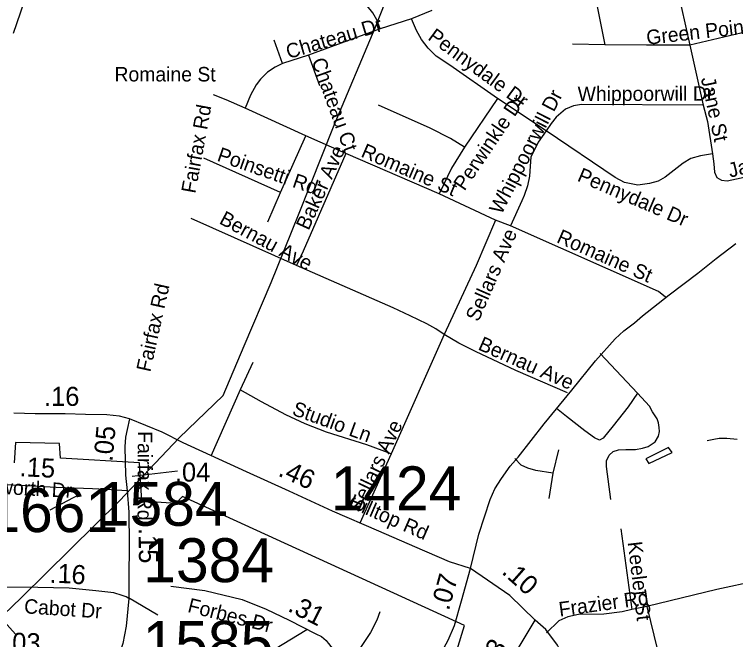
# Model space of a CAD drawing. Extents: x 1662474 to 1856135, y 779280 to 917889.
# Drawn here: x 1740276 to 1745005, y 830732 to 834830 of the extents above; entities that cross this region are included whole.
import ezdxf

# ---------------------------------------------------------------- set-up
doc = ezdxf.new("R2010")
doc.units = 0
for name, color, linetype in [('Cogo Default Point CELL', 7, 'Continuous'), ('Exist Boundary Political City Limit New', 7, 'Continuous'), ('Exist Hydrographic Misc Water Feature', 7, 'Continuous'), ('Exist Railroad Mainline', 7, 'Continuous'), ('Exist Road Non-System Type 51', 7, 'Continuous'), ('Exist Road Non-System Type 51 Label', 7, 'Continuous'), ('Exist Road Secondary Mileage Tenths English Label', 7, 'Continuous'), ('Exist Road Secondary Type 51 Attributed', 7, 'Continuous'), ('Exist Road Secondary Type 51 Label', 7, 'Continuous'), ('Exist Utilities Electrical Transmission Line', 7, 'Continuous'), ('Map Preparation Boundary City Limit Buffer Line', 7, 'Continuous'), ('Prop DGN Element Guardrail', 7, 'Continuous')]:
    doc.layers.add(name, color=color, linetype=linetype)

msp = doc.modelspace()

# ---------------------------------------------------------------- linework, layer by layer
at = {"layer": 'Exist Boundary Political City Limit New'}
msp.add_lwpolyline([(1743176.1, 830661.6), (1743227.9, 830824.6), (1741378, 831669.1), (1741333.6, 831624.7), (1741111.6, 831639.5), (1741096.9, 831891.4), (1740578.9, 831921), (1740571.5, 832017.3), (1740283, 832024.8), (1740275.5, 831891.4)], dxfattribs=at)
at = {"layer": 'Exist Hydrographic Misc Water Feature'}
for points in [[(1744819.6, 832036.4), (1744861.6, 832046), (1744897.7, 832051.7), (1744947.5, 832051.3), (1745015.6, 832046.8)], [(1744565.1, 831990.4), (1744416.4, 831917.6), (1744436.1, 831885.4), (1744588.7, 831958.2), (1744565.1, 831990.4)], [(1744565.1, 831990.4), (1744416.4, 831917.6), (1744436.1, 831885.4), (1744588.7, 831958.2), (1744565.1, 831990.4)]]:
    msp.add_lwpolyline(points, dxfattribs=at)
at = {"layer": 'Exist Railroad Mainline'}
msp.add_lwpolyline([(1740269.8, 834706.5), (1740387.7, 835051.2), (1740519.8, 835428.1), (1740641.7, 835784.8), (1740745, 836079.9), (1740845.8, 836383), (1740941.6, 836667.9), (1741061.3, 837012.9), (1741149.9, 837228.6), (1741241.9, 837421.2), (1741406.8, 837697.6), (1741444.2, 837753.8), (1741500.9, 837863.6), (1741587.5, 837974.2), (1741682.9, 838083.9), (1741752.1, 838170.6)], dxfattribs=at)
at = {"layer": 'Exist Road Non-System Type 51'}
for p, q in [((1743013.9, 834854.2), (1742880.8, 834801.1)), ((1742880.8, 834801.1), (1742675, 834735)), ((1742675, 834735), (1742203.9, 834562.9)), ((1742033.2, 834507.4), (1741978.9, 834660.4)), ((1744147.1, 834630.5), (1743934.6, 834633.7)), ((1744705.1, 834627.9), (1744791.8, 834233.9)), ((1742203.9, 834562.9), (1742033.2, 834507.4)), ((1742203.9, 834562.9), (1742275.9, 834363.9)), ((1743444.2, 834278.6), (1743227.8, 833958.9)), ((1743762.6, 834067.2), (1743444.2, 834278.6)), ((1742187.6, 834034.8), (1741789.8, 834214.8)), ((1742019.9, 833662.4), (1742187.6, 834034.8)), ((1742448.8, 833918.4), (1742187.6, 834034.8)), ((1743061.1, 833652.9), (1742448.8, 833918.4)), ((1742019.9, 833662.4), (1741518.9, 833888.5)), ((1741938.5, 833469.1), (1742019.9, 833662.4)), ((1743429.6, 833482.2), (1743061.1, 833652.9)), ((1742126.8, 833184.6), (1741436.1, 833493)), ((1743528.2, 833443.2), (1743429.6, 833482.2)), ((1743094.9, 832732.2), (1742745.6, 831949.2)), ((1744362.4, 832346.4), (1744117.2, 832607.4)), ((1741838.9, 832547.9), (1741755.9, 832370.2)), ((1741755.9, 832370.2), (1741564, 831934)), ((1743843.8, 831974.9), (1743807.2, 831822.2)), ((1742745.6, 831949.2), (1742541.1, 831495.9)), ((1743807.2, 831822.2), (1743780, 831656.6)), ((1744251.4, 831457.9), (1744323.5, 830928.5)), ((1741216.5, 830891.5), (1741023.1, 831006.4)), ((1744421.9, 830949), (1744323.5, 830928.5))]:
    msp.add_line(p, q, dxfattribs=at)
for points in [[(1742675, 834735), (1742653.5, 834794.4), (1742626.4, 834840.5), (1742588.6, 834886.4), (1742541.1, 834930), (1742488.4, 834962.2), (1742432.8, 834984.1), (1742366.4, 834995.1), (1742301.8, 834999.2), (1742232.5, 835027.4), (1742183.4, 835045.8), (1742117.9, 835061.2), (1741866.9, 835077), (1741669, 835084.4)], [(1744599.1, 835064.4), (1744533.5, 835061.2), (1744168.9, 835068.9), (1744059.5, 835068.6), (1744077.4, 834982.2), (1744147.1, 834630.5)], [(1744599.1, 835064.4), (1744619.9, 835009.8), (1744705.1, 834627.9)], [(1743444.2, 834278.6), (1743130.1, 834496.9), (1743042.1, 834556.2), (1742989.4, 834607.7), (1742946.1, 834664.4), (1742912.2, 834723.9), (1742880.8, 834801.1)], [(1745153.1, 834722.7), (1745112.8, 834723.7), (1744705.1, 834627.9)], [(1744705.1, 834627.9), (1744420.6, 834627.9), (1744147.1, 834630.5)], [(1742033.2, 834507.4), (1741984.8, 834483.2), (1741935.9, 834450.5), (1741889.8, 834404.5), (1741861.4, 834367.8), (1741823.6, 834301.4), (1741789.8, 834214.8)], [(1741789.8, 834214.8), (1741663.8, 834270.4), (1741581.4, 834301.9)], [(1743227.8, 833958.9), (1743135.6, 834017.4), (1743001.5, 834083.6), (1742662.9, 834233.9)], [(1744791.8, 834233.9), (1743994.1, 834239.2), (1743942.6, 834229.8), (1743889.9, 834209.5), (1743827.8, 834156.8), (1743795.1, 834115), (1743762.6, 834067.2)], [(1744791.8, 834233.9), (1744820.1, 834128.2), (1744852.6, 833915.6)], [(1743762.6, 834067.2), (1743711.1, 833992.8), (1743662.9, 833894.9), (1743658.4, 833834.8), (1743654.2, 833769.9), (1743641.1, 833706.1), (1743619.6, 833641.9), (1743604.1, 833608.5), (1743528.2, 833443.2)], [(1744852.6, 833915.6), (1744775.5, 833903.5), (1744711.6, 833885.9), (1744661.9, 833854.7), (1744544, 833762.6), (1744496.5, 833735.8), (1744441.1, 833720.6), (1744363.6, 833710.9), (1744275.8, 833727.4), (1744216.1, 833759.9), (1743762.6, 834067.2)], [(1743227.8, 833958.9), (1743142.4, 833822.2), (1743061.1, 833652.9)], [(1742448.8, 833918.4), (1742169, 833278.9), (1742126.8, 833184.6)], [(1744852.6, 833915.6), (1744862.1, 833850.8), (1744867.6, 833795.1), (1744881, 833761), (1744913.5, 833742.4), (1744950.2, 833738.2), (1745294.1, 833812.9)], [(1743429.6, 833482.2), (1743303.9, 833183.4), (1743094.9, 832732.2)], [(1744545.4, 832975.9), (1744499.1, 833013.8), (1743528.2, 833443.2)], [(1743094.9, 832732.2), (1743039.6, 832768.9), (1742980, 832801.4), (1742871.6, 832855), (1742760.6, 832905.6), (1742126.8, 833184.6)], [(1743902, 832348.7), (1743563.4, 832496.7), (1743298.4, 832619.9), (1743191, 832673.9), (1743094.9, 832732.2)], [(1742745.6, 831949.2), (1742587.1, 832008), (1742323, 832091.8), (1742182.4, 832147.1), (1742056.4, 832205.4), (1741895.2, 832289.6), (1741755.9, 832370.2)], [(1744362.4, 832346.4), (1744300.1, 832258.4), (1744201.2, 832132.2), (1744137.6, 832052.1), (1744113.4, 832040.2), (1744080.8, 832053.7), (1744015.6, 832099.9), (1743895.4, 832193.4), (1743830.4, 832247.4)], [(1744186.5, 831650.2), (1744158.4, 831867.4), (1744159.2, 831903), (1744176.9, 831940), (1744202.5, 831964.2), (1744236.4, 831976.2), (1744285.1, 831979.1), (1744349.2, 831979.1), (1744394.9, 831985.9), (1744431.4, 831998.2), (1744476.9, 832027.7), (1744499.9, 832066.5), (1744506.8, 832096.2), (1744503.4, 832122.4), (1744499.9, 832153.4), (1744491.5, 832179.4), (1744461.1, 832224.5), (1744441.1, 832262.1), (1744362.4, 832346.4)], [(1743807.2, 831822.2), (1743694.9, 831840.9), (1743643.5, 831854.8), (1743598.6, 831876.2), (1743556.6, 831918.2)], [(1745146.6, 831116.7), (1744881, 831060), (1744421.9, 830949)], [(1744421.9, 830949), (1744607.8, 830189.4), (1744629.4, 830119.9), (1744686, 829995.4)], [(1742672.9, 830914.4), (1742652.1, 830860.2), (1742612, 830778.9), (1742511.5, 830627.4), (1742476.9, 830581), (1742460.9, 830566.6)], [(1744323.5, 830928.5), (1744260.9, 830914.9), (1744140.4, 830898.6), (1743973.9, 830895.9), (1743905.9, 830882.4), (1743846.6, 830854.2), (1743764.2, 830777.1)], [(1742193.1, 830797), (1741982.1, 830668.1), (1742146.9, 830372.1)]]:
    msp.add_lwpolyline(points, dxfattribs=at)
at = {"layer": 'Exist Road Secondary Mileage Tenths English Label'}
msp.add_line((1741345.5, 831836.4), (1741047.6, 831801), dxfattribs=at)
msp.add_lwpolyline([(1740284, 830768), (1740039.6, 831036.2)], dxfattribs=at)
at = {"layer": 'Exist Road Secondary Type 51 Attributed'}
for points in [[(1743265.7, 831197.4), (1743321.9, 831422.7), (1743394.7, 831649.8), (1743426.2, 831720.6), (1743469.5, 831787.5), (1743526.5, 831868.1), (1743579.7, 831927.1), (1743750.8, 832145.6), (1743931.8, 832366), (1744087.2, 832558.7), (1744215.1, 832704.4), (1744272.2, 832755.6), (1744341, 832808.7), (1744394.1, 832853.9), (1744569.2, 832992.5), (1744757, 833134), (1744877.7, 833228.9), (1745006, 833329)], [(1741031.1, 832178.4), (1740964.8, 832197.5), (1740882.5, 832205.1), (1740741.9, 832207.9), (1740609.8, 832211.7), (1740412.8, 832212.2), (1740273.3, 832215.3)], [(1741031.1, 832178.4), (1741014.9, 832109.7), (1741005.4, 832058.7), (1741000, 831995), (1741005.4, 831810.9), (1741015.4, 831706.8)], [(1743265.7, 831197.4), (1743128.1, 831241.6), (1742902.3, 831340.5), (1742664.6, 831443.4), (1742362.4, 831574.4), (1742076.6, 831704.5), (1741798.5, 831830.6), (1741383.3, 832021.4), (1741245.7, 832090.8), (1741137.9, 832136.2), (1741031.1, 832178.4)], [(1741015.4, 831706.8), (1740911, 831713.6), (1740789.1, 831720.6), (1740550.9, 831728.7), (1740228.3, 831745.6)], [(1741015.4, 831706.8), (1741026.2, 831566.8), (1741028.3, 831354.8), (1741026.4, 831134.7), (1741027, 831000.6)], [(1742983.6, 830545.7), (1743026.8, 830590.9), (1743066.2, 830642), (1743093.7, 830681.4), (1743119.3, 830728.6), (1743162.6, 830824.9), (1743207.8, 830986.2), (1743265.7, 831197.4)], [(1743691.4, 830859.1), (1743525.4, 831021.5), (1743265.7, 831197.4)], [(1741027, 831000.6), (1741008.6, 831012), (1740983.4, 831022.1), (1740929, 831039.7), (1740809, 831052.7), (1740635, 831068.3), (1740428.8, 831074.1), (1740204.6, 831076.6)], [(1741301.8, 831081.8), (1741524.6, 831053.1), (1741768.9, 830995.5), (1741927, 830930.8), (1742078, 830858.9), (1742251.6, 830769.8), (1742289.3, 830751.6), (1742319.3, 830727.1), (1742334.1, 830708.4), (1742336.1, 830705.9), (1742374.7, 830656.7), (1742538.5, 830433.4), (1742640.1, 830278.4)], [(1741027, 831000.6), (1741009.1, 830820.1), (1740987.5, 830707.5), (1740953.3, 830605), (1740909.5, 830499.7), (1740831.5, 830400.1), (1740757.8, 830322.1), (1740692.8, 830265.8), (1740540.5, 830110.8), (1740408, 829972.2), (1740315.4, 829891.4)], [(1742992.6, 829667.5), (1743128.2, 829896.9), (1743188.2, 830016.8), (1743263.6, 830126.2), (1743329, 830233.2), (1743407.3, 830370.7), (1743483.5, 830513.8), (1743691.4, 830859.1)], [(1743965.1, 828293), (1743942.4, 828745.4), (1743934.1, 829010.2), (1743919.8, 829114.3), (1743903.9, 829239.7), (1743860.9, 829723.5), (1743855.6, 829796.1), (1743862.5, 830134.3), (1743873.2, 830241.5), (1743880.3, 830445.1), (1743880.3, 830552.4), (1743869.6, 830613.1), (1743858.9, 830652.4), (1743837.4, 830695.3), (1743761, 830797.6), (1743691.4, 830859.1)]]:
    msp.add_lwpolyline(points, dxfattribs=at)
at = {"layer": 'Exist Road Secondary Type 51 Label'}
msp.add_lwpolyline([(1740509.8, 831583.1), (1740704.6, 831685.8)], dxfattribs=at)
at = {"layer": 'Exist Utilities Electrical Transmission Line'}
msp.add_lwpolyline([(1739728.1, 830438.6), (1740322.8, 831008.6), (1740966.2, 831642.2), (1741357.2, 832054.4), (1741644.7, 832332.4), (1741782.9, 832657.2), (1741959.1, 833072.5), (1742137.8, 833515.2), (1742373.3, 834103.5), (1742641.3, 834741.8), (1742878.8, 835346.1), (1743118.5, 835946.8), (1743287, 836369.5), (1743493.9, 836874.3), (1743676.6, 837321.3), (1743824.9, 837688.2), (1744001.5, 838155), (1744166.2, 838570.1), (1744332.4, 838981), (1744535.3, 839467.5)], dxfattribs=at)
at = {"layer": 'Map Preparation Boundary City Limit Buffer Line'}
msp.add_lwpolyline([(1743176.1, 830661.6), (1743227.9, 830824.6), (1741378, 831669.1), (1741333.6, 831624.7), (1741111.6, 831639.5), (1741096.9, 831891.4), (1740578.9, 831921), (1740571.5, 832017.3), (1740283, 832024.8), (1740275.5, 831891.4)], dxfattribs=at)

# ---------------------------------------------------------------- texts
at = {"layer": 'Cogo Default Point CELL'}
for s, p in [('1424', (1742350, 831579.5)), ('1584', (1740816.9, 831478.1)), ('1661', (1740099.1, 831436.8)), ('1384', (1741121.2, 831108.5)), ('1585', (1741116.4, 830566.6))]:
    msp.add_text(s, height=288, dxfattribs=at).set_placement(p)
at = {"layer": 'Exist Road Non-System Type 51 Label'}
for s, rotation, p in [('Green Point Dr', 6.4197, (1744425, 834630.3)), ('Chateau Dr', 16.5966, (1742073.4, 834536.9)), ('Pennydale Dr', 323.654, (1742981, 834668.7)), ('Chateau Ct', 289.8444, (1742222.7, 834525.6)), ('Jane St', 282.0237, (1744776.8, 834409.8)), ('Whippoorwill Dr', 62.9337, (1743469.5, 833512.7)), ('Whippoorwill Dr', 0.1705, (1743969.2, 834261.5)), ('Perwinkle Dr', 55.9386, (1743226.9, 833668.3)), ('Fairfax Rd', 79.6172, (1741462.4, 833652.3)), ('Poinsetti Rd', 340.8043, (1741599, 833872.1)), ('Baker Ave', 65.5289, (1742204.7, 833409.4)), ('Romaine St', 336.6124, (1742542.4, 833899.7)), ('Jane St', 14.1307, (1744969.1, 833758.9)), ('Pennydale Dr', 336.727, (1743960.9, 833740.9)), ('Bernau Ave', 331.6962, (1741612.9, 833462.4)), ('Sellars Ave', 66.3845, (1743318.1, 832809.7)), ('Romaine St', 336.1624, (1743825.2, 833338.1)), ('Fairfax Rd', 77.4794, (1741166.9, 832481.4)), ('Bernau Ave', 336.1598, (1743310.3, 832635.5)), ('Studio Ln', 339.9914, (1742090.6, 832207.3)), ('Sellars Ave', 64.7857, (1742550.4, 831561)), ('Keeler St', 276.7824, (1744296.7, 831370.1)), ('Frazier Rd', 7.8227, (1743852.1, 830882.9))]:
    msp.add_text(s, height=95, rotation=rotation, dxfattribs=at).set_placement(p)
msp.add_text('Romaine St', height=95, dxfattribs=at).set_placement((1740932.1, 834390.2))
at = {"layer": 'Exist Road Secondary Mileage Tenths English Label'}
for s, rotation, p in [('.16', 359.8702, (1740469.8, 832264.2)), ('.05', 84.7632, (1740918.9, 831895.9)), ('.04', 0.0041, (1741328.3, 831767.7)), ('.15', 270.5675, (1741090.6, 831463.4)), ('1', 358.3887, (1740558.3, 831103.3)), ('6', 354.8767, (1740645.7, 831100.4)), ('.10', 318.5311, (1743465.8, 831169)), ('.', 358.3887, (1740504.5, 831104.8)), ('.31', 332.8426, (1742062.2, 830922.3)), ('.03', 358.4841, (1740213.4, 830654.2))]:
    msp.add_text(s, height=125, rotation=rotation, dxfattribs=at).set_placement(p)
at = {"layer": 'Exist Road Secondary Type 51 Label'}
for s, rotation, p in [('Fairfax Rd', 269.7577, (1741085.6, 832098.3)), ('Somersworth Dr', 356.8168, (1739736, 831711.7)), ('Hilltop Rd', 336.4131, (1742460.6, 831603.1)), ('Cabot Dr', 356.1373, (1740337.5, 830904.8)), ('Forbes Dr', 345.8886, (1741406.5, 830914.3))]:
    msp.add_text(s, height=95, rotation=rotation, dxfattribs=at).set_placement(p)
at = {"layer": 'Prop DGN Element Guardrail'}
for s, rotation, p in [('.15', 357.0159, (1740308, 831804)), ('.46', 335.5145, (1741999, 831808.6)), ('.07', 74.6926, (1743124.3, 830917.6)), ('.13', 58.9493, (1743389.6, 830488.3))]:
    msp.add_text(s, height=125, rotation=rotation, dxfattribs=at).set_placement(p)

doc.saveas('drawing.dxf')
